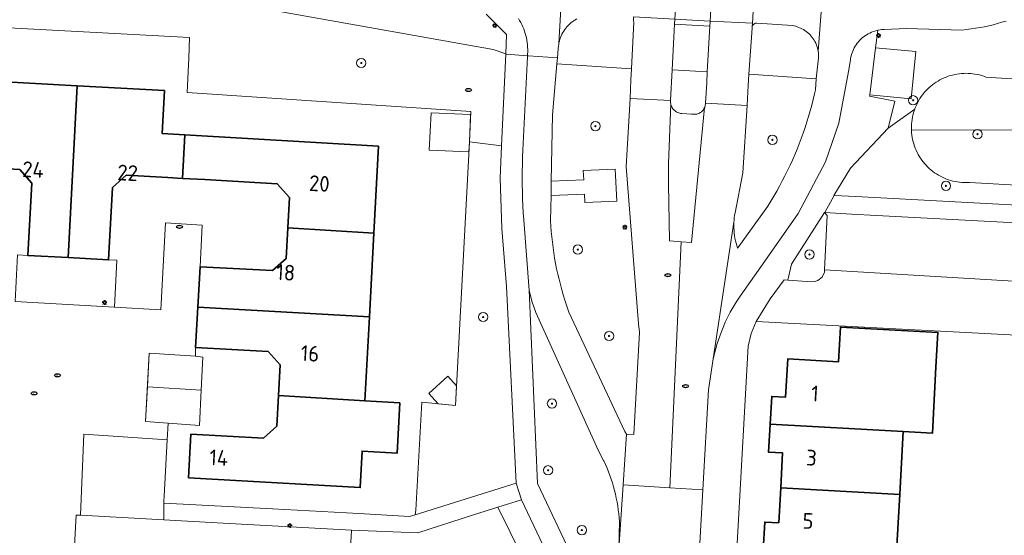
# Model space of a CAD drawing. Header units: metres. Extents: x 152610 to 160096, y 456114 to 462495.
# Tile 504 of 656: x 158198 to 158282, y 460406 to 460450. Entities that reach past the tile are written whole.
import ezdxf
from ezdxf.enums import TextEntityAlignment as Align

# ---------------------------------------------------------------- set-up
doc = ezdxf.new("R2010")
doc.units = ezdxf.units.M
doc.header["$LTSCALE"] = 0.5
doc.layers.get('0').update_dxf_attribs({"linetype": 'CONTINUOUS'})
for name, color, linetype, lineweight in [('B-PV-GR-BEPLANTING_CULTUUR_BOSPLANTSOEN-GV', 251, 'CONTINUOUS', 18), ('B-PV-GR-BEPLANTING_CULTUUR_HEESTERS-GV', 251, 'CONTINUOUS', 18), ('B-PV-GR-BOOM-S', 251, 'CONTINUOUS', 25), ('B-PV-GW-TALUD_KRUIN-G', 251, 'CONTINUOUS', 18), ('B-PV-IE-MEUBILAIR-S', 251, 'CONTINUOUS', 25), ('B-PV-IE-TERREINAFSCHEIDING_KUNSTMATIG_HEKWERK-G', 251, 'IE-TERREINAFSCHEIDING_KUNSTMATIG-SO', 18), ('B-PV-OG-BEBOUWING-GV', 6, 'CONTINUOUS', 35), ('B-PV-OG-BEBOUWING-T18', 1, 'CONTINUOUS', 18), ('B-PV-OG-BEBOUWING_OVERBOUWING-GV', 251, 'CONTINUOUS', 18), ('B-PV-OG-BEBOUWING_SCHUUR-GV', 251, 'CONTINUOUS', 18), ('B-PV-OG-TERREIN_BEGROEID-GV', 251, 'CONTINUOUS', 18), ('B-PV-VH-GESLOTENVERHARDING_ASFALT-GV', 251, 'CONTINUOUS', 18), ('B-PV-VH-OPENVERHARDING_BETONELEMENT-GV', 251, 'CONTINUOUS', 18), ('B-PV-VH-OPENVERHARDING_BETONSTRAATSTEEN-GV', 251, 'CONTINUOUS', 18), ('B-PV-VH-OPENVERHARDING_TEGEL-GV', 251, 'CONTINUOUS', 18)]:
    doc.layers.add(name, color=color, linetype=linetype, lineweight=lineweight)
doc.styles.add('NLCS-ISO', font='NLCS-ISO.ttf')
doc.styles.add('NLCS-ISO-M750-T18', font='NLCS-ISO.ttf', dxfattribs={"height": 1.35})
doc.linetypes.add('IE-TERREINAFSCHEIDING_KUNSTMATIG-SO', pattern='A,4,[82,NLCS.SHX,S=0.75,R=90,X=0,Y=0],4,-2', length=10)

# ---------------------------------------------------------------- blocks, each defined once
blk = doc.blocks.new('SIE-MEUBILAIR_PAAL_LICHTMAST-SO')
for points in [[(-0.62, 0), (-1, 0)], [(-0.71, 0.71), (-0.44, 0.44)], [(0, 1), (0, 0.62)], [(0.44, 0.44), (0.71, 0.71)], [(1, 0), (0.62, 0)], [(-0.71, -0.71), (-0.44, -0.44)], [(0, -0.62), (0, -1)], [(0.44, -0.44), (0.71, -0.71)]]:
    blk.add_lwpolyline(points)
blk.add_circle((0, 0), 0.5)
blk = doc.blocks.new('SIE-MEUBILAIR_PUT_RIOOLPUT-SO')
blk.add_ellipse((0, 0), major_axis=(1.25, 0), ratio=0.54)
at = {"style": 'NLCS-ISO'}
blk.add_text('ri', height=0.75, dxfattribs=at).set_placement((-0.04, 0.07), align=Align.MIDDLE_CENTER)
blk = doc.blocks.new('SGR-BOOM_GBKN-SO')
at = {"linetype": 'ByBlock', "lineweight": 18}
h = blk.add_hatch(color=0, dxfattribs=at)
h.dxf.hatch_style = 1
edge = h.paths.add_edge_path()
edge.add_arc((0, 0), 0.25, 0, 360)
at = {"color": 0, "linetype": 'ByBlock', "lineweight": 18}
for radius in [2, 0.25]:
    blk.add_circle((0, 0), radius, dxfattribs=at)
at = {"color": 0, "linetype": 'ByBlock', "lineweight": 18, "style": 'NLCS-ISO'}
blk.add_attdef('SOORT', (2.5, 0), '', height=1.5, dxfattribs=at)

msp = doc.modelspace()

# ---------------------------------------------------------------- linework, layer by layer
at = {"layer": 'B-PV-GR-BEPLANTING_CULTUUR_BOSPLANTSOEN-GV', "flags": 128}
for points in [[(158141.884, 460451.32), (158141.884, 460450.025), (158156.055, 460449.283), (158156.13, 460450.703), (158165.274, 460450.295), (158165.311, 460451.119), (158188.671, 460449.952), (158188.589, 460448.306), (158195.77, 460447.918), (158195.861, 460449.656), (158212.454, 460448.788), (158212.42, 460447.02), (158212.254, 460444.057), (158236.597, 460442.429), (158236.479, 460439.825), (158239.24, 460439.495), (158239.597, 460447.373), (158238.511, 460447.744), (158220.356, 460450.989)], [(158306.391, 460443.739), (158280.8, 460445.391), (158280.618, 460445.457), (158280.434, 460445.516), (158280.247, 460445.568), (158280.058, 460445.611), (158279.868, 460445.647), (158279.676, 460445.675), (158279.484, 460445.694), (158279.29, 460445.706), (158279.097, 460445.71), (158278.903, 460445.706), (158278.71, 460445.694), (158278.517, 460445.674), (158278.326, 460445.646), (158278.135, 460445.61), (158277.946, 460445.566), (158277.76, 460445.515), (158277.575, 460445.456), (158277.394, 460445.389), (158277.215, 460445.315), (158277.039, 460445.233), (158276.867, 460445.144), (158276.698, 460445.049), (158276.534, 460444.946), (158276.374, 460444.837), (158276.219, 460444.721), (158276.069, 460444.599), (158275.924, 460444.471), (158275.784, 460444.337), (158275.65, 460444.197), (158275.522, 460444.052), (158275.495, 460444.02), (158275.374, 460443.869), (158275.26, 460443.712), (158275.152, 460443.552), (158275.051, 460443.386), (158274.957, 460443.217), (158274.869, 460443.044), (158274.789, 460442.868), (158274.717, 460442.688), (158274.697, 460442.633), (158274.652, 460442.506), (158274.594, 460442.321), (158274.544, 460442.134), (158274.502, 460441.945), (158274.468, 460441.754), (158274.442, 460441.562), (158274.423, 460441.369), (158274.413, 460441.176), (158274.41, 460440.982), (158274.414, 460440.841), (158288.85, 460440.87)], [(158295.353, 460435.428), (158279.429, 460436.342), (158279.326, 460436.336), (158279.132, 460436.331), (158278.938, 460436.333), (158278.745, 460436.344), (158278.552, 460436.363), (158278.36, 460436.389), (158278.17, 460436.424), (158277.981, 460436.466), (158277.794, 460436.516), (158277.609, 460436.574), (158277.426, 460436.639), (158277.247, 460436.712), (158277.071, 460436.792), (158276.898, 460436.88), (158276.729, 460436.974), (158276.564, 460437.076), (158276.403, 460437.184), (158276.247, 460437.298), (158276.095, 460437.419), (158275.949, 460437.546), (158275.809, 460437.679), (158275.674, 460437.818), (158275.544, 460437.962), (158275.421, 460438.112), (158275.304, 460438.266), (158275.194, 460438.425), (158275.09, 460438.589), (158274.993, 460438.756), (158274.903, 460438.928), (158274.82, 460439.103), (158274.745, 460439.281), (158274.676, 460439.463), (158274.616, 460439.647), (158274.563, 460439.833), (158274.518, 460440.021), (158274.481, 460440.211), (158274.451, 460440.403), (158274.429, 460440.595), (158274.416, 460440.788), (158274.414, 460440.841), (158274.41, 460440.982), (158274.413, 460441.176), (158274.423, 460441.369), (158274.442, 460441.562), (158274.468, 460441.754), (158274.502, 460441.945), (158274.544, 460442.134), (158274.594, 460442.321), (158274.652, 460442.506), (158274.697, 460442.633), (158272.422, 460441.01), (158269.197, 460437.562), (158267.76, 460435.23), (158267.799, 460435.228), (158269.651, 460435.132), (158295.26, 460433.78)], [(158288.85, 460440.87), (158274.414, 460440.841), (158274.416, 460440.788), (158274.429, 460440.595), (158274.451, 460440.403), (158274.481, 460440.211), (158274.518, 460440.021), (158274.563, 460439.833), (158274.616, 460439.647), (158274.676, 460439.463), (158274.745, 460439.281), (158274.82, 460439.103), (158274.903, 460438.928), (158274.993, 460438.756), (158275.09, 460438.589), (158275.194, 460438.425), (158275.304, 460438.266), (158275.421, 460438.112), (158275.544, 460437.962), (158275.674, 460437.818), (158275.809, 460437.679), (158275.949, 460437.546), (158276.095, 460437.419), (158276.247, 460437.298), (158276.403, 460437.184), (158276.564, 460437.076), (158276.729, 460436.974), (158276.898, 460436.88), (158277.071, 460436.792), (158277.247, 460436.712), (158277.426, 460436.639), (158277.609, 460436.574), (158277.794, 460436.516), (158277.981, 460436.466), (158278.17, 460436.424), (158278.36, 460436.389), (158278.552, 460436.363), (158278.745, 460436.344), (158278.938, 460436.333), (158279.132, 460436.331), (158279.326, 460436.336), (158279.429, 460436.342), (158295.353, 460435.428)], [(158242.141, 460401.999), (158238.937, 460408.485), (158236.848, 460407.819), (158232.05, 460406.29), (158226.37, 460406.51), (158225.864, 460397.2)]]:
    msp.add_lwpolyline(points, dxfattribs=at)
msp.add_lwpolyline([(158239.24, 460439.495), (158236.479, 460439.825), (158235.303, 460417.216), (158232.397, 460417.509), (158231.892, 460408.228), (158231.825, 460407.832), (158240.5, 460410.56), (158239.663, 460427.418), (158239.268, 460432.392), (158239.113, 460436.717)], close=True, dxfattribs=at)
at = {"layer": 'B-PV-GR-BEPLANTING_CULTUUR_HEESTERS-GV', "flags": 128}
msp.add_lwpolyline([(158267.198, 460433.516), (158266.966, 460433.76), (158264.12, 460429.335), (158263.818, 460427.958), (158265.86, 460427.83), (158266.136, 460427.841), (158266.398, 460427.928), (158266.761, 460428.23), (158266.945, 460428.664), (158266.955, 460428.861)], close=True, dxfattribs=at)
at = {"layer": 'B-PV-GW-TALUD_KRUIN-G', "flags": 128}
for points in [[(158274.414, 460440.841), (158288.85, 460440.87)], [(158288.85, 460440.87), (158274.414, 460440.841)]]:
    msp.add_lwpolyline(points, dxfattribs=at)
at = {"layer": 'B-PV-IE-TERREINAFSCHEIDING_KUNSTMATIG_HEKWERK-G', "flags": 128}
msp.add_lwpolyline([(158271.348, 460447.906), (158274.795, 460447.57), (158274.4, 460443.524), (158270.835, 460443.871)], dxfattribs=at)
at = {"layer": 'B-PV-OG-BEBOUWING-GV', "flags": 128}
for points in [[(158202.819, 460444.64), (158195.63, 460445.03), (158195.27, 460437.61), (158197.9, 460437.46), (158198.94, 460436.3), (158198.59, 460430.085), (158202.06, 460429.896)], [(158210.33, 460444.23), (158202.819, 460444.64), (158202.06, 460429.896), (158205.52, 460429.707), (158205.87, 460435.92), (158207.02, 460436.96), (158210.617, 460436.759), (158211.85, 460436.69), (158212.053, 460440.43), (158212.05, 460440.43), (158210.13, 460440.54)], [(158228.69, 460439.47), (158212.053, 460440.43), (158211.85, 460436.69), (158213.78, 460436.59), (158220, 460436.23), (158221.04, 460435.07), (158220.89, 460432.44), (158228.287, 460432.001)], [(158228.287, 460432.001), (158220.89, 460432.44), (158220.75, 460429.82), (158219.59, 460428.78), (158213.37, 460429.12), (158213.181, 460425.649), (158227.899, 460424.81)], [(158227.899, 460424.81), (158213.181, 460425.649), (158212.992, 460422.19), (158219.21, 460421.85), (158220.25, 460420.69), (158220.11, 460418.069), (158227.512, 460417.619)], [(158262.29, 460415.6), (158273.72, 460414.97), (158276.216, 460414.833), (158276.403, 460418.247), (158276.526, 460420.493), (158276.69, 460423.482), (158268.328, 460423.94), (158268.165, 460420.957), (158263.801, 460421.201), (158263.62, 460417.93), (158262.43, 460417.99)], [(158227.512, 460417.619), (158220.11, 460418.069), (158219.97, 460415.44), (158218.81, 460414.4), (158212.59, 460414.74), (158212.38, 460411.01), (158227.11, 460410.17), (158227.279, 460413.299), (158230.272, 460413.117), (158230.505, 460417.437)], [(158273.72, 460414.97), (158262.29, 460415.6), (158262.16, 460413.2), (158263.36, 460413.14), (158263.2, 460410.141), (158263.2, 460410.138), (158273.42, 460409.579)], [(158273.42, 460409.579), (158263.2, 460410.138), (158263.03, 460407.15), (158261.83, 460407.21), (158261.7, 460404.809), (158273.12, 460404.189)]]:
    msp.add_lwpolyline(points, close=True, dxfattribs=at)
at = {"layer": 'B-PV-OG-BEBOUWING_OVERBOUWING-GV', "flags": 128}
for points in [[(158208.853, 460418.81), (158213.471, 460418.515), (158213.609, 460421.351), (158212.98, 460421.43), (158209, 460421.69)], [(158213.471, 460418.515), (158208.853, 460418.81), (158208.7, 460415.83), (158210.63, 460415.7), (158213.325, 460415.501)]]:
    msp.add_lwpolyline(points, close=True, dxfattribs=at)
at = {"layer": 'B-PV-OG-BEBOUWING_SCHUUR-GV', "flags": 128}
for points in [[(158236.585, 460442.168), (158233.19, 460442.332), (158233.036, 460439.127), (158236.434, 460438.964), (158236.479, 460439.825)], [(158235.391, 460418.91), (158234.635, 460419.738), (158233.005, 460418.251), (158233.812, 460417.366), (158235.303, 460417.216)]]:
    msp.add_lwpolyline(points, close=True, dxfattribs=at)
at = {"layer": 'B-PV-OG-TERREIN_BEGROEID-GV', "flags": 128}
for points in [[(158220.356, 460450.989), (158238.511, 460447.744), (158239.597, 460447.373), (158239.672, 460449.03), (158237.927, 460450.798)], [(158282.55, 460450.199), (158282.181, 460450.087), (158281.809, 460449.981), (158281.435, 460449.884), (158281.059, 460449.795), (158280.681, 460449.713), (158280.302, 460449.639), (158279.921, 460449.573), (158279.539, 460449.515), (158279.156, 460449.464), (158278.772, 460449.422), (158274.007, 460449.544), (158272.075, 460449.475), (158272.038, 460449.474), (158271.883, 460449.463), (158271.729, 460449.444), (158271.576, 460449.417), (158271.531, 460449.408), (158271.348, 460447.906), (158274.795, 460447.57), (158274.4, 460443.524), (158270.835, 460443.871), (158270.821, 460443.758), (158272.983, 460443.322), (158272.422, 460441.01), (158274.697, 460442.633), (158274.717, 460442.688), (158274.789, 460442.868), (158274.869, 460443.044), (158274.957, 460443.217), (158275.051, 460443.386), (158275.152, 460443.552), (158275.26, 460443.712), (158275.374, 460443.869), (158275.495, 460444.02), (158275.522, 460444.052), (158275.65, 460444.197), (158275.784, 460444.337), (158275.924, 460444.471), (158276.069, 460444.599), (158276.219, 460444.721), (158276.374, 460444.837), (158276.534, 460444.946), (158276.698, 460445.049), (158276.867, 460445.144), (158277.039, 460445.233), (158277.215, 460445.315), (158277.394, 460445.389), (158277.575, 460445.456), (158277.76, 460445.515), (158277.946, 460445.566), (158278.135, 460445.61), (158278.326, 460445.646), (158278.517, 460445.674), (158278.71, 460445.694), (158278.903, 460445.706), (158279.097, 460445.71), (158279.29, 460445.706), (158279.484, 460445.694), (158279.676, 460445.675), (158279.868, 460445.647), (158280.058, 460445.611), (158280.247, 460445.568), (158280.434, 460445.516), (158280.618, 460445.457), (158280.8, 460445.391), (158306.391, 460443.739)], [(158249.31, 460404.88), (158249.358, 460407.247), (158249.333, 460407.585), (158249.3, 460407.922), (158249.259, 460408.258), (158249.21, 460408.593), (158249.154, 460408.927), (158249.089, 460409.26), (158249.016, 460409.59), (158248.936, 460409.919), (158248.848, 460410.246), (158248.752, 460410.571), (158248.649, 460410.894), (158248.538, 460411.214), (158248.419, 460411.531), (158248.293, 460411.845), (158248.16, 460412.156), (158248.019, 460412.464), (158248.004, 460412.497), (158247.57, 460413.327), (158242.182, 460425.19), (158241.829, 460426.159), (158241.617, 460427.102), (158242.32, 460410.53), (158248.92, 460396.61)], [(158246.95, 460396.44), (158240.96, 460409.13), (158238.937, 460408.485), (158242.141, 460401.999)]]:
    msp.add_lwpolyline(points, dxfattribs=at)
for points in [[(158244.001, 460446.522), (158243.623, 460442.137), (158243.514, 460436.449), (158246.29, 460436.583), (158246.253, 460437.361), (158248.998, 460437.494), (158249.131, 460434.747), (158246.385, 460434.615), (158246.349, 460435.352), (158243.49, 460435.215), (158243.449, 460433.065), (158243.475, 460432.603), (158243.51, 460432.142), (158243.552, 460431.682), (158243.602, 460431.222), (158243.66, 460430.763), (158243.726, 460430.305), (158243.8, 460429.849), (158243.882, 460429.394), (158243.972, 460428.94), (158244.069, 460428.488), (158244.174, 460428.038), (158244.288, 460427.589), (158244.408, 460427.143), (158244.537, 460426.698), (158244.673, 460426.257), (158244.817, 460425.817), (158244.968, 460425.38), (158245.025, 460425.223), (158249.816, 460414.99), (158249.968, 460414.747), (158250.599, 460414.713), (158251.077, 460423.513), (158250.995, 460424.216), (158249.946, 460437.702), (158250.271, 460443.539), (158250.326, 460445.156), (158250.385, 460446.102)], [(158266.242, 460445.237), (158260.476, 460445.646), (158260.403, 460444.658), (158260.309, 460442.96), (158259.942, 460437.184), (158259.285, 460433.753), (158259.248, 460433.536), (158259.219, 460433.319), (158259.198, 460433.1), (158259.187, 460432.943), (158259.185, 460432.881), (158259.179, 460432.661), (158259.182, 460432.441), (158259.193, 460432.222), (158259.212, 460432.003), (158259.239, 460431.785), (158259.273, 460431.568), (158259.316, 460431.352), (158259.366, 460431.138), (158259.424, 460430.927), (158259.49, 460430.717), (158259.527, 460430.732), (158261.811, 460433.898), (158262.082, 460434.317), (158262.345, 460434.741), (158262.602, 460435.169), (158262.853, 460435.601), (158263.096, 460436.037), (158263.332, 460436.477), (158263.561, 460436.92), (158263.783, 460437.367), (158263.998, 460437.818), (158264.205, 460438.272), (158264.405, 460438.729), (158264.598, 460439.19), (158264.784, 460439.653), (158264.962, 460440.12), (158265.132, 460440.589), (158265.295, 460441.061), (158265.45, 460441.535), (158265.598, 460442.012), (158265.738, 460442.491), (158265.871, 460442.972), (158265.995, 460443.456), (158266.112, 460443.941), (158266.193, 460444.298)]]:
    msp.add_lwpolyline(points, close=True, dxfattribs=at)
at = {"layer": 'B-PV-VH-GESLOTENVERHARDING_ASFALT-GV', "flags": 128}
for points in [[(158240.685, 460450.418), (158240.79, 460450.247), (158240.889, 460450.071), (158240.98, 460449.891), (158241.064, 460449.708), (158241.141, 460449.521), (158241.211, 460449.332), (158241.273, 460449.14), (158241.327, 460448.946), (158241.374, 460448.749), (158241.412, 460448.552), (158241.443, 460448.352), (158241.466, 460448.152), (158241.481, 460447.951), (158241.488, 460447.749), (158241.487, 460447.548), (158241.478, 460447.346), (158241.467, 460447.219), (158241.547, 460447.213), (158244.045, 460447.027), (158244.113, 460447.821), (158244.115, 460447.863), (158244.126, 460448.018), (158244.146, 460448.173), (158244.165, 460448.283), (158244.645, 460456.744)], [(158244.645, 460456.744), (158244.165, 460448.283), (158244.173, 460448.326), (158244.208, 460448.478), (158244.251, 460448.628), (158244.302, 460448.775), (158244.36, 460448.92), (158244.425, 460449.061), (158244.498, 460449.199), (158244.578, 460449.333), (158244.664, 460449.463), (158244.757, 460449.588), (158244.856, 460449.708), (158244.961, 460449.823), (158245.072, 460449.932), (158245.188, 460450.036), (158245.31, 460450.133), (158245.437, 460450.224), (158245.567, 460450.309), (158245.703, 460450.386)], [(158266.998, 460455.101), (158266.412, 460447.605), (158266.43, 460447.461), (158266.44, 460447.317), (158266.443, 460447.172), (158266.437, 460447.027), (158266.242, 460445.237), (158266.193, 460444.298), (158266.112, 460443.941), (158265.995, 460443.456), (158265.871, 460442.972), (158265.738, 460442.491), (158265.598, 460442.012), (158265.45, 460441.535), (158265.295, 460441.061), (158265.132, 460440.589), (158264.962, 460440.12), (158264.784, 460439.653), (158264.598, 460439.19), (158264.405, 460438.729), (158264.205, 460438.272), (158263.998, 460437.818), (158263.783, 460437.367), (158263.561, 460436.92), (158263.332, 460436.477), (158263.096, 460436.037), (158262.853, 460435.601), (158262.602, 460435.169), (158262.345, 460434.741), (158262.082, 460434.317), (158261.811, 460433.898), (158259.527, 460430.732), (158259.49, 460430.717), (158259.424, 460430.927), (158259.366, 460431.138), (158259.316, 460431.352), (158259.273, 460431.568), (158259.239, 460431.785), (158259.212, 460432.003), (158259.193, 460432.222), (158259.182, 460432.441), (158259.179, 460432.661), (158259.185, 460432.881), (158259.187, 460432.943), (158257.411, 460421.209), (158257.753, 460422.53), (158258.094, 460423.486), (158258.196, 460423.757), (158258.316, 460424.058), (158258.444, 460424.355), (158258.58, 460424.649), (158258.722, 460424.939), (158258.872, 460425.226), (158259.029, 460425.509), (158259.192, 460425.788), (158259.363, 460426.063), (158259.54, 460426.334), (158259.724, 460426.6), (158261.825, 460429.6), (158264.704, 460433.675), (158267.034, 460438.111), (158268.193, 460441.44), (158269.017, 460445.854), (158269.177, 460446.87), (158269.202, 460447.023), (158269.236, 460447.175), (158269.276, 460447.325), (158269.325, 460447.473), (158269.381, 460447.618), (158269.445, 460447.76), (158269.515, 460447.898), (158269.593, 460448.033), (158269.678, 460448.163), (158269.769, 460448.289), (158269.867, 460448.41), (158269.97, 460448.526), (158270.08, 460448.637), (158270.195, 460448.741), (158270.315, 460448.84), (158270.44, 460448.932), (158270.57, 460449.018), (158270.704, 460449.097), (158270.841, 460449.169), (158270.983, 460449.233), (158271.127, 460449.291), (158271.275, 460449.341), (158271.424, 460449.383), (158271.531, 460449.408), (158271.576, 460449.417), (158271.729, 460449.444), (158271.883, 460449.463), (158272.038, 460449.474), (158272.075, 460449.475), (158274.007, 460449.544), (158278.772, 460449.422), (158279.156, 460449.464), (158279.539, 460449.515), (158279.921, 460449.573), (158280.302, 460449.639), (158280.681, 460449.713), (158281.059, 460449.795), (158281.435, 460449.884), (158281.809, 460449.981), (158282.181, 460450.087), (158282.55, 460450.199)], [(158260.949, 460453.084), (158260.776, 460450.025), (158260.758, 460449.723), (158260.781, 460449.778), (158260.811, 460449.829), (158260.847, 460449.876), (158260.889, 460449.918), (158260.937, 460449.953), (158260.989, 460449.982), (158261.044, 460450.004), (158261.102, 460450.018), (158261.161, 460450.024), (158264.204, 460449.8), (158264.345, 460449.775), (158264.487, 460449.742), (158264.626, 460449.701), (158264.762, 460449.653), (158264.896, 460449.597), (158265.026, 460449.534), (158265.153, 460449.463), (158265.276, 460449.386), (158265.394, 460449.302), (158265.508, 460449.212), (158265.616, 460449.116), (158265.719, 460449.014), (158265.816, 460448.906), (158265.907, 460448.793), (158265.991, 460448.675), (158266.069, 460448.553), (158266.14, 460448.427), (158266.204, 460448.297), (158266.261, 460448.164), (158266.31, 460448.027), (158266.352, 460447.889), (158266.386, 460447.748), (158266.412, 460447.605), (158266.998, 460455.101)], [(158250.53, 460450.313), (158250.556, 460450.255), (158250.577, 460450.543)]]:
    msp.add_lwpolyline(points, dxfattribs=at)
for points in [[(158257.323, 460453.25), (158254.302, 460453.393), (158254.126, 460450.357), (158257.156, 460450.192)], [(158260.949, 460453.084), (158257.323, 460453.25), (158257.156, 460450.192), (158260.776, 460450.025)], [(158254.126, 460450.357), (158250.577, 460450.543), (158250.556, 460450.255), (158250.575, 460450.194), (158250.586, 460450.132), (158250.385, 460446.102), (158250.326, 460445.156), (158250.271, 460443.539), (158253.746, 460443.367), (158253.874, 460446.012), (158254.099, 460449.928)], [(158260.776, 460450.025), (158257.156, 460450.192), (158257.116, 460449.761), (158256.896, 460445.849), (158256.849, 460444.892), (158256.734, 460443.159), (158260.309, 460442.96), (158260.403, 460444.658), (158260.476, 460445.646), (158260.736, 460449.596), (158260.736, 460449.606), (158260.744, 460449.665), (158260.758, 460449.723)], [(158249.968, 460414.747), (158249.816, 460414.99), (158245.025, 460425.223), (158244.968, 460425.38), (158244.817, 460425.817), (158244.673, 460426.257), (158244.537, 460426.698), (158244.408, 460427.143), (158244.288, 460427.589), (158244.174, 460428.038), (158244.069, 460428.488), (158243.972, 460428.94), (158243.882, 460429.394), (158243.8, 460429.849), (158243.726, 460430.305), (158243.66, 460430.763), (158243.602, 460431.222), (158243.552, 460431.682), (158243.51, 460432.142), (158243.475, 460432.603), (158243.449, 460433.065), (158243.49, 460435.215), (158243.514, 460436.449), (158243.623, 460442.137), (158244.001, 460446.522), (158244.045, 460447.027), (158241.547, 460447.213), (158241.467, 460447.219), (158241.461, 460447.145), (158241.46, 460447.138), (158241.08, 460439.116), (158241.052, 460438.52), (158241.031, 460437.924), (158241.019, 460437.327), (158241.014, 460436.73), (158241.018, 460436.134), (158241.029, 460435.537), (158241.049, 460434.941), (158241.076, 460434.345), (158241.112, 460433.749), (158241.155, 460433.154), (158241.159, 460433.108), (158241.617, 460427.102), (158241.829, 460426.159), (158242.182, 460425.19), (158247.57, 460413.327), (158248.004, 460412.497), (158248.019, 460412.464), (158248.16, 460412.156), (158248.293, 460411.845), (158248.419, 460411.531), (158248.538, 460411.214), (158248.649, 460410.894), (158248.752, 460410.571), (158248.848, 460410.246), (158248.936, 460409.919), (158249.016, 460409.59), (158249.089, 460409.26), (158249.154, 460408.927), (158249.21, 460408.593), (158249.259, 460408.258), (158249.3, 460407.922), (158249.333, 460407.585), (158249.358, 460407.247), (158249.31, 460404.88), (158249.679, 460410.408)], [(158253.676, 460410.152), (158254.647, 460431.259), (158253.664, 460431.338), (158253.56, 460436.228), (158253.576, 460437.972), (158253.761, 460443.085), (158253.748, 460443.174), (158253.742, 460443.264), (158253.744, 460443.334), (158253.746, 460443.367), (158250.271, 460443.539), (158249.946, 460437.702), (158250.995, 460424.216), (158251.077, 460423.513), (158250.599, 460414.713), (158249.968, 460414.747), (158249.679, 460410.408)], [(158253.782, 460442.997), (158253.761, 460443.085), (158253.576, 460437.972), (158253.56, 460436.228), (158253.664, 460431.338), (158254.647, 460431.259), (158255.538, 460431.188), (158256.667, 460442.78), (158256.651, 460442.74), (158256.612, 460442.663), (158256.566, 460442.59), (158256.513, 460442.522), (158256.454, 460442.459), (158256.389, 460442.402), (158256.32, 460442.351), (158256.246, 460442.306), (158256.168, 460442.269), (158256.087, 460442.239), (158256.004, 460442.217), (158255.919, 460442.202), (158255.833, 460442.196), (158255.747, 460442.197), (158255.702, 460442.201), (158255.551, 460442.199), (158254.709, 460442.262), (158254.619, 460442.271), (158254.53, 460442.287), (158254.444, 460442.311), (158254.359, 460442.343), (158254.278, 460442.382), (158254.201, 460442.428), (158254.128, 460442.481), (158254.059, 460442.54), (158253.997, 460442.605), (158253.94, 460442.675), (158253.89, 460442.75), (158253.847, 460442.829), (158253.811, 460442.912)], [(158254.647, 460431.259), (158253.676, 460410.152), (158256.524, 460409.97), (158257, 460418.56), (158257.411, 460421.209), (158259.187, 460432.943), (158259.198, 460433.1), (158259.219, 460433.319), (158259.248, 460433.536), (158259.285, 460433.753), (158259.942, 460437.184), (158260.309, 460442.96), (158256.734, 460443.159), (158256.733, 460443.073), (158256.724, 460442.987), (158256.708, 460442.902), (158256.683, 460442.82), (158256.667, 460442.78), (158255.538, 460431.188)], [(158256.524, 460409.97), (158253.676, 460410.152), (158249.679, 460410.408), (158249.31, 460404.88), (158248.985, 460397.984), (158255.863, 460397.832), (158256.13, 460402.85)]]:
    msp.add_lwpolyline(points, close=True, dxfattribs=at)
at = {"layer": 'B-PV-VH-OPENVERHARDING_BETONELEMENT-GV', "flags": 128}
msp.add_lwpolyline([(158271.348, 460447.906), (158270.835, 460443.871), (158274.4, 460443.524), (158274.795, 460447.57)], close=True, dxfattribs=at)
at = {"layer": 'B-PV-VH-OPENVERHARDING_BETONSTRAATSTEEN-GV', "flags": 128}
for points in [[(158257.156, 460450.192), (158254.126, 460450.357), (158254.099, 460449.928), (158257.116, 460449.761)], [(158256.896, 460445.849), (158253.874, 460446.012), (158253.746, 460443.367), (158253.744, 460443.334), (158253.742, 460443.264), (158253.748, 460443.174), (158253.761, 460443.085), (158253.782, 460442.997), (158253.811, 460442.912), (158253.847, 460442.829), (158253.89, 460442.75), (158253.94, 460442.675), (158253.997, 460442.605), (158254.059, 460442.54), (158254.128, 460442.481), (158254.201, 460442.428), (158254.278, 460442.382), (158254.359, 460442.343), (158254.444, 460442.311), (158254.53, 460442.287), (158254.619, 460442.271), (158254.709, 460442.262), (158255.551, 460442.199), (158255.702, 460442.201), (158255.747, 460442.197), (158255.833, 460442.196), (158255.919, 460442.202), (158256.004, 460442.217), (158256.087, 460442.239), (158256.168, 460442.269), (158256.246, 460442.306), (158256.32, 460442.351), (158256.389, 460442.402), (158256.454, 460442.459), (158256.513, 460442.522), (158256.566, 460442.59), (158256.612, 460442.663), (158256.651, 460442.74), (158256.667, 460442.78), (158256.683, 460442.82), (158256.708, 460442.902), (158256.724, 460442.987), (158256.733, 460443.073), (158256.734, 460443.159), (158256.849, 460444.892)], [(158269.266, 460433.638), (158266.979, 460433.76), (158266.966, 460433.76), (158267.198, 460433.516), (158266.955, 460428.861), (158291.292, 460427.401), (158291.538, 460432.442), (158271.415, 460433.523)], [(158206.03, 460425.64), (158206.23, 460429.67), (158205.52, 460429.707), (158202.06, 460429.896), (158198.59, 460430.085), (158197.71, 460430.13), (158197.5, 460426.13)], [(158291.292, 460427.401), (158266.955, 460428.861), (158266.945, 460428.664), (158266.761, 460428.23), (158266.398, 460427.928), (158266.136, 460427.841), (158265.86, 460427.83), (158263.818, 460427.958), (158263.504, 460427.978), (158262.289, 460426.367), (158261.105, 460424.431), (158291.07, 460422.83), (158291.167, 460424.817), (158291.236, 460426.235), (158291.261, 460426.756)], [(158210.552, 460414.278), (158203.408, 460414.758), (158203.105, 460407.79), (158210.269, 460407.395), (158210.27, 460408.841), (158210.27, 460409.04), (158210.292, 460409.439)]]:
    msp.add_lwpolyline(points, close=True, dxfattribs=at)
msp.add_lwpolyline([(158202.44, 460402.51), (158202.73, 460407.81), (158203.105, 460407.79), (158203.408, 460414.758), (158210.552, 460414.278), (158210.63, 460415.7), (158208.7, 460415.83), (158209, 460421.69), (158212.98, 460421.43), (158212.992, 460422.19), (158213.181, 460425.649), (158213.37, 460429.12), (158213.54, 460432.68), (158210.41, 460432.88), (158210.01, 460425.43), (158206.03, 460425.64), (158197.5, 460426.13)], dxfattribs=at)
at = {"layer": 'B-PV-VH-OPENVERHARDING_TEGEL-GV', "flags": 128}
for points in [[(158237.927, 460450.798), (158239.672, 460449.03), (158239.597, 460447.373), (158239.651, 460447.354), (158241.467, 460447.219), (158241.478, 460447.346), (158241.487, 460447.548), (158241.488, 460447.749), (158241.481, 460447.951), (158241.466, 460448.152), (158241.443, 460448.352), (158241.412, 460448.552), (158241.374, 460448.749), (158241.327, 460448.946), (158241.273, 460449.14), (158241.211, 460449.332), (158241.141, 460449.521), (158241.064, 460449.708), (158240.98, 460449.891), (158240.889, 460450.071), (158240.79, 460450.247), (158240.685, 460450.418)], [(158245.703, 460450.386), (158245.567, 460450.309), (158245.437, 460450.224), (158245.31, 460450.133), (158245.188, 460450.036), (158245.072, 460449.932), (158244.961, 460449.823), (158244.856, 460449.708), (158244.757, 460449.588), (158244.664, 460449.463), (158244.578, 460449.333), (158244.498, 460449.199), (158244.425, 460449.061), (158244.36, 460448.92), (158244.302, 460448.775), (158244.251, 460448.628), (158244.208, 460448.478), (158244.173, 460448.326), (158244.165, 460448.283), (158244.146, 460448.173), (158244.126, 460448.018), (158244.115, 460447.863), (158244.113, 460447.821), (158244.045, 460447.027), (158244.001, 460446.522), (158250.385, 460446.102), (158250.586, 460450.132), (158250.575, 460450.194), (158250.556, 460450.255), (158250.53, 460450.313)], [(158258.63, 460390.51), (158260.396, 460422.291), (158260.656, 460423.392), (158261.105, 460424.431), (158262.289, 460426.367), (158263.504, 460427.978), (158263.818, 460427.958), (158264.12, 460429.335), (158266.966, 460433.76), (158266.979, 460433.76), (158267.799, 460435.228), (158267.76, 460435.23), (158269.197, 460437.562), (158272.422, 460441.01), (158272.983, 460443.322), (158270.821, 460443.758), (158270.835, 460443.871), (158271.348, 460447.906), (158271.531, 460449.408), (158271.424, 460449.383), (158271.275, 460449.341), (158271.127, 460449.291), (158270.983, 460449.233), (158270.841, 460449.169), (158270.704, 460449.097), (158270.57, 460449.018), (158270.44, 460448.932), (158270.315, 460448.84), (158270.195, 460448.741), (158270.08, 460448.637), (158269.97, 460448.526), (158269.867, 460448.41), (158269.769, 460448.289), (158269.678, 460448.163), (158269.593, 460448.033), (158269.515, 460447.898), (158269.445, 460447.76), (158269.381, 460447.618), (158269.325, 460447.473), (158269.276, 460447.325), (158269.236, 460447.175), (158269.202, 460447.023), (158269.177, 460446.87), (158269.017, 460445.854), (158268.193, 460441.44), (158267.034, 460438.111), (158264.704, 460433.675), (158261.825, 460429.6), (158259.724, 460426.6), (158259.54, 460426.334), (158259.363, 460426.063), (158259.192, 460425.788), (158259.029, 460425.509), (158258.872, 460425.226), (158258.722, 460424.939), (158258.58, 460424.649), (158258.444, 460424.355), (158258.316, 460424.058), (158258.196, 460423.757), (158258.094, 460423.486), (158257.753, 460422.53), (158257.411, 460421.209), (158257, 460418.56), (158256.524, 460409.97), (158256.13, 460402.85)], [(158248.92, 460396.61), (158242.32, 460410.53), (158241.617, 460427.102), (158241.159, 460433.108), (158241.155, 460433.154), (158241.112, 460433.749), (158241.076, 460434.345), (158241.049, 460434.941), (158241.029, 460435.537), (158241.018, 460436.134), (158241.014, 460436.73), (158241.019, 460437.327), (158241.031, 460437.924), (158241.052, 460438.52), (158241.08, 460439.116), (158241.46, 460447.138), (158241.461, 460447.145), (158241.467, 460447.219), (158239.651, 460447.354), (158239.597, 460447.373), (158239.24, 460439.495), (158239.113, 460436.717), (158239.268, 460432.392), (158239.663, 460427.418), (158240.5, 460410.56), (158240.96, 460409.13), (158246.95, 460396.44)], [(158295.26, 460433.78), (158269.651, 460435.132), (158267.799, 460435.228), (158266.979, 460433.76), (158269.266, 460433.638), (158271.415, 460433.523), (158291.538, 460432.442)]]:
    msp.add_lwpolyline(points, dxfattribs=at)
for points in [[(158257.116, 460449.761), (158254.099, 460449.928), (158253.874, 460446.012), (158256.896, 460445.849)], [(158264.204, 460449.8), (158261.161, 460450.024), (158261.102, 460450.018), (158261.044, 460450.004), (158260.989, 460449.982), (158260.937, 460449.953), (158260.889, 460449.918), (158260.847, 460449.876), (158260.811, 460449.829), (158260.781, 460449.778), (158260.758, 460449.723), (158260.744, 460449.665), (158260.736, 460449.606), (158260.736, 460449.596), (158260.476, 460445.646), (158266.242, 460445.237), (158266.437, 460447.027), (158266.443, 460447.172), (158266.44, 460447.317), (158266.43, 460447.461), (158266.412, 460447.605), (158266.386, 460447.748), (158266.352, 460447.889), (158266.31, 460448.027), (158266.261, 460448.164), (158266.204, 460448.297), (158266.14, 460448.427), (158266.069, 460448.553), (158265.991, 460448.675), (158265.907, 460448.793), (158265.816, 460448.906), (158265.719, 460449.014), (158265.616, 460449.116), (158265.508, 460449.212), (158265.394, 460449.302), (158265.276, 460449.386), (158265.153, 460449.463), (158265.026, 460449.534), (158264.896, 460449.597), (158264.762, 460449.653), (158264.626, 460449.701), (158264.487, 460449.742), (158264.345, 460449.775)], [(158243.49, 460435.215), (158246.349, 460435.352), (158246.385, 460434.615), (158249.131, 460434.747), (158248.998, 460437.494), (158246.253, 460437.361), (158246.29, 460436.583), (158243.514, 460436.449)], [(158240.96, 460409.13), (158240.5, 460410.56), (158231.825, 460407.832), (158231.344, 460407.681), (158226.989, 460407.933), (158219.591, 460408.335), (158210.27, 460408.841), (158210.269, 460407.395), (158214.85, 460407.143), (158226.37, 460406.51), (158232.05, 460406.29), (158236.848, 460407.819), (158238.937, 460408.485)]]:
    msp.add_lwpolyline(points, close=True, dxfattribs=at)

# ---------------------------------------------------------------- block references
at = {"layer": 'B-PV-GR-BOOM-S', "xscale": 0.2, "yscale": 0.2, "zscale": 0.2}
for p in [(158227.206, 460446.594), (158274.56, 460443.394), (158247.297, 460441.182), (158280.089, 460440.486), (158262.485, 460439.998), (158277.384, 460436.053), (158245.788, 460430.585), (158265.664, 460430.164), (158237.664, 460424.801), (158248.469, 460423.176), (158243.57, 460417.372), (158243.237, 460411.649), (158246.135, 460406.522)]:
    msp.add_blockref('SGR-BOOM_GBKN-SO', p, dxfattribs=at)
at = {"layer": 'B-PV-IE-MEUBILAIR-S', "xscale": 0.2, "yscale": 0.2, "zscale": 0.2}
for name, p in [('SIE-MEUBILAIR_PAAL_LICHTMAST-SO', (158238.659, 460449.815)), ('SIE-MEUBILAIR_PAAL_LICHTMAST-SO', (158271.605, 460448.952)), ('SIE-MEUBILAIR_PUT_RIOOLPUT-SO', (158236.403, 460444.276)), ('SIE-MEUBILAIR_PUT_RIOOLPUT-SO', (158211.6, 460432.539)), ('SIE-MEUBILAIR_PAAL_LICHTMAST-SO', (158249.833, 460432.498)), ('SIE-MEUBILAIR_PUT_RIOOLPUT-SO', (158253.52, 460428.39)), ('SIE-MEUBILAIR_PAAL_LICHTMAST-SO', (158205.181, 460426.035)), ('SIE-MEUBILAIR_PUT_RIOOLPUT-SO', (158201.13, 460419.8)), ('SIE-MEUBILAIR_PUT_RIOOLPUT-SO', (158255.04, 460418.87)), ('SIE-MEUBILAIR_PUT_RIOOLPUT-SO', (158199.13, 460418.25)), ('SIE-MEUBILAIR_PAAL_LICHTMAST-SO', (158221.06, 460406.915))]:
    msp.add_blockref(name, p, dxfattribs=at)

# ---------------------------------------------------------------- texts
at = {"layer": 'B-PV-OG-BEBOUWING-T18', "style": 'NLCS-ISO-M750-T18'}
for s, rotation, p in [('24', 357.1, (158199.044, 460437.453)), ('22', 357.1, (158207.155, 460437.173)), ('20', 356.7, (158223.611, 460436.252)), ('18', 356.7, (158220.724, 460428.625)), ('16', 356.8, (158222.808, 460421.675)), ('1', 356.6, (158266.141, 460418.239)), ('14', 356.8, (158214.981, 460412.734)), ('3', 356.9, (158265.843, 460412.731)), ('5', 356.9, (158265.548, 460407.305))]:
    msp.add_text(s, height=1.35, rotation=rotation, dxfattribs=at).set_placement(p, align=Align.MIDDLE)

doc.saveas('drawing.dxf')
